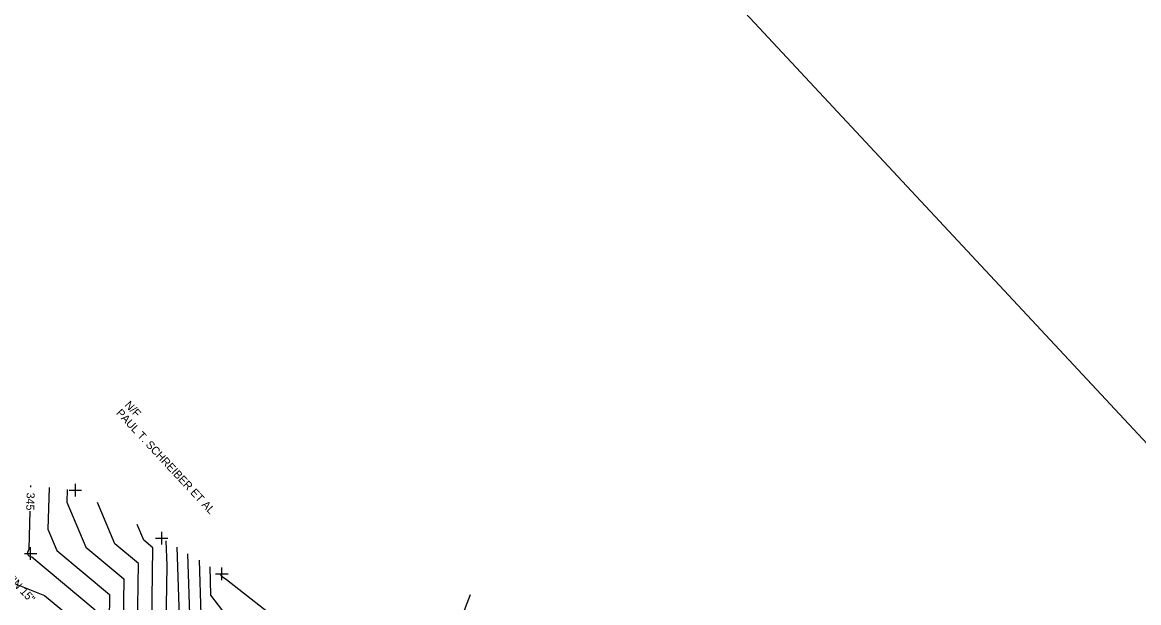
# Model space of a CAD drawing. Extents: x 487096 to 489566, y 221939 to 224454.
# Drawn here: x 488276.8 to 488723.3, y 223668.7 to 223900.8 of the extents above; entities that cross this region are included whole.
import ezdxf

# ---------------------------------------------------------------- set-up
doc = ezdxf.new("R2010")
doc.units = 0
for name, color, linetype in [('SV_MAPI_BORDERS', 7, 'Continuous'), ('SV_ROWL_ROWL_TX', 7, 'Continuous'), ('SV_ROWL_STREET', 7, 'Continuous'), ('SV_SURF_INDEX_CONTOUR', 7, 'Continuous'), ('SV_SURF_INTER_CONTOUR', 7, 'Continuous'), ('SV_SURF_SPOT', 7, 'Continuous'), ('SV_TREE_TREEVEG_TX', 7, 'Continuous')]:
    doc.layers.add(name, color=color, linetype=linetype)

msp = doc.modelspace()

# ---------------------------------------------------------------- linework, layer by layer
at = {"layer": 'SV_MAPI_BORDERS'}
msp.add_lwpolyline([(488607.95, 221938.76), (487095.64, 223560.51), (488053.67, 224453.88), (489565.97, 222832.14)], close=True, dxfattribs=at)
at = {"layer": 'SV_ROWL_STREET'}
msp.add_lwpolyline([(488443.48, 223639.24), (488443.48, 223639.26), (488456.03, 223671.95)], dxfattribs=at)
at = {"layer": 'SV_SURF_INDEX_CONTOUR'}
for points in [[(488280.2, 223714.85), (488280.22, 223715.54)], [(488315.25, 223637.73), (488306.19, 223641.67), (488305.69, 223650.74), (488305.9, 223665.72), (488280.6, 223686.87), (488279.19, 223687.43), (488278.94, 223688.82), (488279.46, 223690.16), (488279.91, 223705.25)], [(488334.21, 223693.47), (488334.54, 223683.57), (488334.08, 223651.34)], [(488414.76, 223640.56), (488413.3, 223638.54), (488410.84, 223637.71), (488403.98, 223642.04), (488358.44, 223677.76), (488356.73, 223679.02), (488356.3, 223679.59), (488356.27, 223680.38)]]:
    msp.add_lwpolyline(points, dxfattribs=at)
at = {"layer": 'SV_SURF_INTER_CONTOUR'}
for points in [[(488287.49, 223714.77), (488286.99, 223698.08), (488290.58, 223689.57), (488311.67, 223671.94), (488311.36, 223650.54)], [(488294.76, 223714), (488294.61, 223708.85), (488302.17, 223690.92), (488317.43, 223678.16), (488317.04, 223650.35)], [(488322.71, 223650.16), (488323.2, 223684.39), (488313.76, 223692.27), (488306.81, 223708.76)], [(488328.39, 223649.96), (488328.96, 223690.61), (488325.35, 223693.63), (488322.69, 223699.93)], [(488338.62, 223690.85), (488339.81, 223654.94)], [(488344.1, 223655.94), (488343.04, 223688.23)], [(488347.45, 223685.62), (488348.17, 223663.82), (488359.93, 223648.27), (488368.87, 223641.7), (488388.68, 223633.82), (488389.05, 223633.49), (488415.01, 223616.15), (488417.06, 223614.89), (488420.5, 223613.98), (488431.74, 223614.92), (488436.84, 223617.43), (488442.03, 223624.63)], [(488428.4, 223632.59), (488423.64, 223626), (488415.61, 223623.32), (488393.28, 223637.42), (488382.7, 223645.73), (488358.33, 223663.65), (488352.23, 223671.71), (488351.86, 223683)], [(488269.67, 223677.92), (488285.67, 223671.59), (488300.14, 223659.5)]]:
    msp.add_lwpolyline(points, dxfattribs=at)
at = {"layer": 'SV_SURF_SPOT'}
for p, q in [((488298, 223711.15), (488298, 223716.15)), ((488295.5, 223713.65), (488300.5, 223713.65)), ((488298, 223713.65), (488298, 223713.65)), ((488332.53, 223691.96), (488332.53, 223696.96)), ((488330.03, 223694.46), (488335.04, 223694.46)), ((488332.53, 223694.46), (488332.53, 223694.46)), ((488277.61, 223688.34), (488282.61, 223688.34)), ((488280.11, 223685.84), (488280.11, 223690.84)), ((488280.11, 223688.34), (488280.11, 223688.34)), ((488356.6, 223677.68), (488356.6, 223682.69)), ((488354.1, 223680.18), (488359.11, 223680.18)), ((488356.6, 223680.18), (488356.6, 223680.18))]:
    msp.add_line(p, q, dxfattribs=at)

# ---------------------------------------------------------------- texts
at = {"layer": 'SV_ROWL_ROWL_TX'}
for s, p in [('PAUL T. SCHREIBER ET AL', (488314.08, 223744.35)), ('N/F', (488317.51, 223747.55))]:
    msp.add_text(s, height=3.2, rotation=313, dxfattribs=at).set_placement(p)
at = {"layer": 'SV_SURF_INDEX_CONTOUR'}
msp.add_text('345', height=3.2, rotation=268.2776, dxfattribs=at).set_placement((488278.54, 223712.75))
at = {"layer": 'SV_TREE_TREEVEG_TX'}
msp.add_text('TWIN 15"', height=3.2, rotation=313.0386, dxfattribs=at).set_placement((488267.34, 223681.79))

doc.saveas('drawing.dxf')
